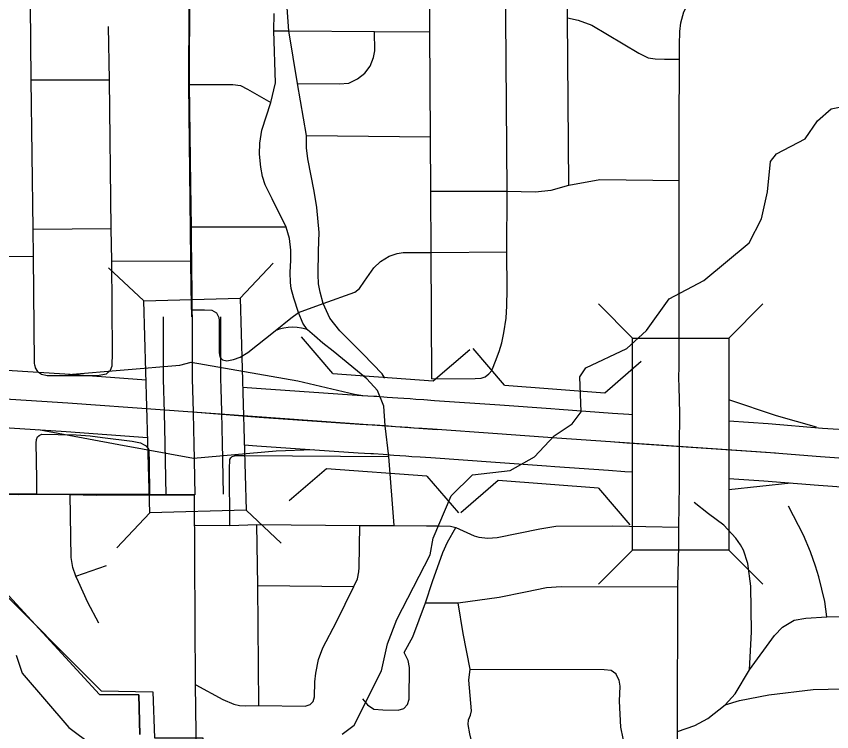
# Model space of a CAD drawing. Extents: x -1403959 to 81668, y -1400582 to 11018.
# Drawn here: x 6753.2 to 6835.6, y 8249.6 to 8321.9 of the extents above; entities that cross this region are included whole.
import ezdxf

# ---------------------------------------------------------------- set-up
doc = ezdxf.new("R2010")
doc.units = 0
for name, color, linetype in [('tdCiAirportTxt', 7, 'Continuous'), ('tdCiCityCartoShort', 7, 'Continuous'), ('tdCiCityStreetTxt', 7, 'Continuous'), ('tdCiRRCL', 7, 'Continuous'), ('tdCiSectNmbr', 7, 'Continuous'), ('tdCiSectTwpRng', 7, 'Continuous'), ('tdCoClipBndry', 7, 'Continuous'), ('tdCoDivCarto', 7, 'Continuous'), ('tdCoPriCL', 7, 'Continuous'), ('tdCoSecRteCL', 7, 'Continuous'), ('tdCoSurfBitum', 7, 'Continuous'), ('tdCoSurfEarth', 7, 'Continuous')]:
    doc.layers.add(name, color=color, linetype=linetype)

msp = doc.modelspace()

# ---------------------------------------------------------------- linework, layer by layer
at = {"layer": 'tdCiAirportTxt'}
for points in [[(6665.198, 8286.883), (6679.974, 8286.806), (6683.606, 8286.777), (6692.951, 8286.72), (6697.218, 8286.683), (6700.472, 8286.684), (6702.761, 8286.68), (6709.438, 8286.626), (6711.943, 8286.629), (6712.181, 8286.63), (6715.205, 8286.587), (6715.75, 8286.587), (6717.097, 8286.587), (6723.15, 8286.584), (6725.129, 8286.541), (6728.623, 8286.531), (6744.215, 8286.413), (6751.686, 8286.175), (6758.602, 8285.714), (6766.288, 8285.163)], [(6776.058, 8284.418), (6777.945, 8284.265), (6788.112, 8283.572), (6789.332, 8283.502), (6789.63, 8283.487), (6790.683, 8283.415), (6791.753, 8283.336), (6792.366, 8283.294), (6792.993, 8283.251), (6793.595, 8283.205), (6794.408, 8283.15), (6795.476, 8283.08), (6802.066, 8282.632), (6807.222, 8282.245), (6808.073, 8282.181), (6813.48, 8281.795), (6815.12, 8281.688), (6815.497, 8281.662)], [(6665.143, 8281.079), (6679.936, 8281.002), (6683.565, 8280.973), (6692.909, 8280.917), (6697.193, 8280.88), (6700.468, 8280.88), (6702.733, 8280.876), (6709.418, 8280.822), (6711.951, 8280.826), (6712.144, 8280.826), (6715.165, 8280.784), (6715.75, 8280.784), (6717.096, 8280.784), (6723.085, 8280.781), (6725.057, 8280.738), (6728.593, 8280.728), (6744.1, 8280.61), (6751.4, 8280.378), (6758.201, 8279.924), (6766.456, 8279.332)], [(6825.242, 8280.994), (6829.228, 8280.722), (6834.735, 8280.282), (6837.989, 8280.056), (6843.729, 8279.68), (6866.001, 8278.064), (6870.854, 8277.701), (6872.633, 8277.497), (6874.332, 8277.229), (6875.958, 8276.917), (6876.146, 8276.878)], [(6776.226, 8278.581), (6777.513, 8278.477), (6787.748, 8277.779), (6789.021, 8277.706), (6789.286, 8277.693), (6790.271, 8277.626), (6791.343, 8277.546), (6791.969, 8277.504), (6792.573, 8277.462), (6793.18, 8277.416), (6794.024, 8277.359), (6795.089, 8277.289), (6801.652, 8276.843), (6806.787, 8276.457), (6807.649, 8276.392), (6813.085, 8276.005), (6814.731, 8275.897), (6815.497, 8275.844)], [(6825.242, 8275.176), (6828.8, 8274.934), (6834.303, 8274.494), (6837.599, 8274.266), (6843.329, 8273.89), (6865.574, 8272.276), (6870.306, 8271.922), (6871.848, 8271.745), (6873.333, 8271.511), (6874.818, 8271.226), (6876.17, 8270.944)]]:
    msp.add_lwpolyline(points, dxfattribs=at)
at = {"layer": 'tdCiCityCartoShort'}
for points in [[(6795.74, 8280.113), (6758.393, 8282.789), (6751.535, 8283.247), (6744.15, 8283.482), (6728.601, 8283.6), (6725.086, 8283.61), (6723.11, 8283.653), (6717.089, 8283.656), (6715.742, 8283.656), (6715.177, 8283.656), (6712.154, 8283.698), (6711.94, 8283.698), (6709.421, 8283.695), (6702.74, 8283.748), (6700.462, 8283.752), (6697.198, 8283.752), (6692.922, 8283.789), (6683.578, 8283.846), (6679.948, 8283.875), (6665.163, 8283.951)], [(6829.958, 8277.723), (6814.918, 8278.763), (6813.274, 8278.87), (6807.853, 8279.257), (6801.851, 8279.708), (6795.274, 8280.155), (6794.208, 8280.225), (6793.379, 8280.281), (6792.775, 8280.327), (6792.159, 8280.37), (6791.54, 8280.411), (6790.469, 8280.491), (6789.45, 8280.56), (6789.168, 8280.575), (6787.922, 8280.646), (6777.721, 8281.341), (6771.04, 8281.883)], [(6877.096, 8273.684), (6875.379, 8274.042), (6873.824, 8274.34), (6872.232, 8274.592), (6870.572, 8274.782), (6865.779, 8275.141), (6843.521, 8276.756), (6837.786, 8277.132), (6834.511, 8277.358), (6829.006, 8277.799), (6813.712, 8278.839)]]:
    msp.add_lwpolyline(points, dxfattribs=at)
at = {"layer": 'tdCiCityStreetTxt'}
for p, q in [((6775.798, 8293.421), (6779.145, 8296.968)), ((6766.057, 8293.14), (6762.511, 8296.488)), ((6766.057, 8293.14), (6775.798, 8293.421)), ((6775.798, 8293.421), (6776.417, 8271.985)), ((6766.676, 8271.704), (6766.057, 8293.14)), ((6815.497, 8289.383), (6812.049, 8292.832)), ((6825.242, 8289.383), (6828.69, 8292.832)), ((6815.497, 8267.938), (6815.497, 8289.383)), ((6815.497, 8289.383), (6825.242, 8289.383)), ((6825.242, 8289.383), (6825.242, 8267.938)), ((6776.417, 8271.985), (6766.676, 8271.704)), ((6776.417, 8271.985), (6776.417, 8271.985)), ((6776.417, 8271.985), (6779.963, 8268.64)), ((6766.676, 8271.704), (6763.329, 8268.16)), ((6815.497, 8267.938), (6812.049, 8264.492)), ((6825.242, 8267.938), (6815.497, 8267.938)), ((6825.242, 8267.938), (6825.242, 8267.938)), ((6825.242, 8267.938), (6828.69, 8264.492))]:
    msp.add_line(p, q, dxfattribs=at)
at = {"layer": 'tdCiRRCL'}
for points in [[(6765.662, 8249.29), (6765.577, 8253.288), (6761.579, 8253.339), (6742.846, 8273.688), (6737.238, 8273.727), (6726.247, 8273.693), (6722.275, 8273.747), (6722.302, 8271.986), (6710.784, 8271.915), (6707.305, 8273.778), (6701.832, 8277.85), (6697.727, 8279.647), (6697.413, 8298.119), (6695.778, 8300.174), (6695.316, 8301.118), (6695.084, 8301.87), (6694.968, 8302.523), (6695.361, 8306.564), (6692.297, 8311.057), (6691.487, 8312.018), (6690.845, 8312.726), (6690.43, 8313.183), (6689.431, 8314.099), (6672.598, 8328.212)], [(6770.672, 8322.942), (6770.657, 8316.771), (6770.655, 8315.01), (6770.799, 8304.925), (6770.856, 8300.61), (6770.856, 8298.934), (6770.875, 8297.171), (6770.913, 8293.325), (6770.933, 8292.239), (6770.971, 8291.256), (6770.959, 8285.261), (6770.996, 8284.15), (6771.071, 8281.914), (6771.098, 8280.109), (6771.119, 8278.761), (6771.237, 8273.54), (6766.647, 8273.565), (6758.614, 8273.544), (6755.193, 8273.604), (6742.846, 8273.688), (6761.579, 8253.339), (6765.577, 8253.288), (6765.662, 8249.29)], [(6770.672, 8322.942), (6770.657, 8316.771), (6770.655, 8315.01), (6770.799, 8304.925), (6770.856, 8300.61), (6770.856, 8298.934), (6770.875, 8297.171), (6770.913, 8293.325), (6770.933, 8292.239), (6770.971, 8291.256), (6770.959, 8285.261), (6770.996, 8284.15), (6771.071, 8281.914), (6771.098, 8280.109), (6771.119, 8278.761), (6771.237, 8273.54), (6766.647, 8273.565), (6758.614, 8273.544), (6755.193, 8273.604), (6742.846, 8273.688)]]:
    msp.add_lwpolyline(points, dxfattribs=at)
at = {"layer": 'tdCiSectNmbr'}
for points in [[(6820.254, 8319.037), (6820.292, 8320.376), (6820.388, 8321.275), (6820.693, 8322.384), (6821.285, 8323.551)], [(6820.216, 8293.111), (6820.215, 8305.301), (6820.215, 8310.462), (6820.254, 8317.584), (6820.254, 8319.037)], [(6820.21, 8284.479), (6820.19, 8285.299), (6820.231, 8286.582), (6820.225, 8289.164), (6820.216, 8293.111)], [(6820.261, 8278.431), (6820.277, 8281.75), (6820.21, 8284.479)], [(6820.174, 8268.353), (6820.174, 8270.265), (6820.243, 8274.581), (6820.261, 8278.431)], [(6820.035, 8236.843), (6819.993, 8241.141), (6819.979, 8242.543), (6819.994, 8243.646), (6820.007, 8244.57), (6820.062, 8249.597), (6820.101, 8264.235), (6820.174, 8268.353), (6820.174, 8268.353)]]:
    msp.add_lwpolyline(points, dxfattribs=at)
at = {"layer": 'tdCiSectTwpRng'}
for points in [[(6754.916, 8297.645), (6754.891, 8300.395), (6754.677, 8315.511), (6754.53, 8330.751), (6754.544, 8337.584), (6754.509, 8343.473), (6754.527, 8349.538)], [(6784.216, 8292.875), (6783.912, 8294.005), (6783.753, 8294.86), (6783.687, 8295.821), (6783.746, 8298.198), (6783.79, 8300.066), (6783.556, 8302.573), (6783.306, 8304.242), (6782.662, 8307.502), (6782.53, 8308.602), (6782.53, 8309.863), (6781.607, 8315.119), (6780.726, 8320.44), (6780.478, 8324.237), (6780.565, 8325.388), (6780.852, 8330.711)], [(6795.01, 8320.363), (6794.955, 8330.653)], [(6802.8, 8298.1), (6802.815, 8304.226), (6802.617, 8330.624)], [(6809.055, 8304.859), (6808.933, 8321.767), (6808.933, 8324.357), (6808.886, 8330.595)], [(6791.376, 8270.419), (6790.852, 8277.409), (6790.483, 8280.489), (6790.352, 8282.481), (6789.699, 8284.065), (6788.631, 8285.247), (6785.23, 8288.05), (6784.187, 8288.876), (6783.318, 8289.615), (6782.609, 8290.209), (6782.592, 8290.234), (6782.145, 8290.89), (6781.729, 8291.952), (6781.233, 8293.411), (6780.981, 8294.377), (6780.894, 8295.008), (6780.878, 8296.026), (6780.937, 8297.272), (6780.937, 8298.254), (6780.79, 8299.456), (6780.472, 8300.585), (6779.058, 8303.476), (6778.348, 8304.884), (6778.061, 8305.731), (6777.898, 8306.666), (6777.775, 8307.979), (6777.802, 8309.1), (6778.021, 8310.412), (6778.922, 8313.219), (6779.4, 8315.201), (6779.231, 8320.449), (6779.26, 8322.204)], [(6808.933, 8321.767), (6809.997, 8321.537), (6811.375, 8321.024), (6816.153, 8318.194), (6817.09, 8317.716), (6817.807, 8317.622), (6818.725, 8317.584), (6820.254, 8317.584)], [(6762.83, 8297.187), (6762.764, 8300.453), (6762.61, 8315.481), (6762.497, 8320.9)], [(6779.231, 8320.449), (6780.726, 8320.44), (6789.403, 8320.392), (6795.01, 8320.363)], [(6781.607, 8315.119), (6785.812, 8315.104), (6786.795, 8315.171), (6787.699, 8315.582), (6788.417, 8316.154), (6788.959, 8316.872), (6789.296, 8317.752), (6789.428, 8318.441), (6789.403, 8320.392)], [(6795.084, 8304.25), (6795.062, 8309.738), (6795.01, 8320.363)], [(6754.677, 8315.511), (6762.61, 8315.481)], [(6770.655, 8315.01), (6775.055, 8315.01), (6775.848, 8314.928), (6776.558, 8314.545), (6778.922, 8313.219)], [(6782.53, 8309.863), (6795.062, 8309.738)], [(6795.084, 8304.25), (6802.815, 8304.226), (6805.662, 8304.168), (6807.266, 8304.341), (6809.055, 8304.859), (6812.212, 8305.405), (6820.215, 8305.301)], [(6795.189, 8285.256), (6795.14, 8298.024), (6795.084, 8304.25)], [(6754.891, 8300.395), (6762.764, 8300.453)], [(6780.472, 8300.585), (6770.856, 8300.61)], [(6746.12, 8297.657), (6754.916, 8297.645)], [(6755.052, 8286.61), (6755.017, 8286.889), (6754.916, 8297.645)], [(6784.216, 8292.875), (6787.398, 8294.015), (6787.891, 8294.407), (6788.383, 8295.131), (6789.324, 8296.479), (6790.013, 8297.125), (6790.882, 8297.647), (6791.686, 8297.938), (6792.297, 8298.04), (6795.14, 8298.024)], [(6795.14, 8298.024), (6802.8, 8298.1)], [(6801.334, 8286.26), (6801.627, 8287.032), (6802, 8288.028), (6802.281, 8288.913), (6802.495, 8289.909), (6802.733, 8291.402), (6802.801, 8292.622), (6802.812, 8294.277), (6802.8, 8298.1)], [(6762.487, 8285.957), (6762.689, 8286.142), (6762.865, 8286.559), (6762.913, 8287.892), (6762.83, 8297.187)], [(6762.83, 8297.187), (6770.875, 8297.171)], [(6781.729, 8291.952), (6784.216, 8292.875)], [(6790.451, 8285.308), (6790.185, 8285.757), (6788.258, 8287.734), (6785.896, 8290.116), (6784.868, 8291.397), (6784.216, 8292.875)], [(6770.933, 8292.239), (6772.22, 8292.242), (6772.943, 8292.198), (6773.403, 8291.935), (6773.662, 8291.461), (6773.684, 8291.154), (6773.684, 8287.888)], [(6779.339, 8290.126), (6780.932, 8291.402), (6781.729, 8291.952)], [(6773.684, 8287.888), (6773.77, 8287.475), (6774.031, 8287.185), (6774.48, 8287.084), (6775.131, 8287.214), (6775.797, 8287.431), (6776.594, 8287.91), (6779.339, 8290.126)], [(6782.577, 8290.239), (6782.475, 8290.275), (6782.032, 8290.387), (6781.58, 8290.454), (6781.123, 8290.477), (6780.666, 8290.455), (6780.214, 8290.389), (6779.77, 8290.279), (6779.339, 8290.126)], [(6755.052, 8286.61), (6755.08, 8286.383), (6755.306, 8285.992), (6755.722, 8285.716), (6756.275, 8285.59), (6761.341, 8285.597), (6762.288, 8285.773), (6762.487, 8285.957)], [(6795.189, 8285.256), (6799.581, 8285.302), (6800.18, 8285.324), (6800.61, 8285.471), (6800.971, 8285.765), (6801.288, 8286.139), (6801.334, 8286.26)], [(6755.238, 8273.604), (6755.242, 8274.649), (6755.204, 8277.43), (6755.166, 8278.34), (6755.179, 8278.757), (6755.217, 8279.136), (6755.318, 8279.376), (6755.496, 8279.541)], [(6755.496, 8279.541), (6755.76, 8279.654), (6757.416, 8279.616), (6759.21, 8279.603), (6760.626, 8279.502), (6761.889, 8279.338), (6764.872, 8278.946), (6765.731, 8278.782), (6766.098, 8278.592), (6766.296, 8278.473)], [(6766.662, 8273.565), (6766.641, 8276.785), (6766.616, 8277.986), (6766.527, 8278.226), (6766.352, 8278.439)], [(6774.768, 8270.419), (6774.743, 8276.161), (6774.768, 8277.109), (6774.885, 8277.254)], [(6774.885, 8277.254), (6775, 8277.396), (6775.344, 8277.511), (6776.218, 8277.508), (6790.852, 8277.409)], [(6745.065, 8273.59), (6749.197, 8273.603), (6753.38, 8273.565), (6755.238, 8273.59), (6758.614, 8273.544), (6761.241, 8273.501), (6762.58, 8273.527), (6766.662, 8273.527), (6771.227, 8273.54)], [(6755.238, 8273.59), (6755.238, 8273.604)], [(6766.662, 8273.527), (6766.662, 8273.565)], [(6761.511, 8260.559), (6760.392, 8262.639), (6759.45, 8264.715), (6759.193, 8265.309), (6758.872, 8266.16), (6758.728, 8267.187), (6758.614, 8273.544)], [(6827.337, 8255.82), (6827.532, 8259.679), (6827.457, 8264.302), (6827.157, 8266.571), (6826.736, 8267.943), (6826.434, 8268.481), (6825.941, 8269.153), (6824.754, 8270.442), (6823.189, 8271.615), (6821.726, 8272.758)], [(6835.156, 8261.187), (6834.955, 8262.744), (6834.351, 8265.23), (6834.023, 8266.322), (6833.509, 8267.758), (6832.791, 8269.448), (6831.294, 8272.376)], [(6771.25, 8270.444), (6774.768, 8270.419), (6777.487, 8270.519), (6787.915, 8270.419), (6791.376, 8270.419)], [(6777.688, 8252.21), (6777.587, 8264.357), (6777.487, 8270.519)], [(6783.266, 8252.852), (6783.338, 8253.109), (6783.379, 8254.611), (6783.451, 8255.498), (6783.743, 8256.876), (6784.186, 8258.039), (6785.562, 8260.669), (6787.324, 8264.237), (6787.669, 8265.034), (6787.82, 8265.725), (6787.865, 8266.191), (6787.915, 8270.419)], [(6791.376, 8270.419), (6794.662, 8270.399), (6795.774, 8270.392), (6797.079, 8270.342), (6797.618, 8270.217), (6798.358, 8269.89), (6799.493, 8269.364), (6799.957, 8269.238), (6800.86, 8269.151), (6801.8, 8269.201), (6806.139, 8270.093), (6807.744, 8270.361), (6813.498, 8270.38), (6820.174, 8270.265)], [(6794.547, 8262.614), (6795.273, 8264.746), (6796.314, 8267.682), (6796.79, 8268.748), (6797.618, 8270.217)], [(6759.193, 8265.309), (6762.305, 8266.368)], [(6777.587, 8264.357), (6787.324, 8264.237)], [(6794.547, 8262.614), (6797.87, 8262.614), (6802.018, 8263.169), (6804.688, 8263.712), (6806.816, 8264.157), (6808.298, 8264.268), (6820.101, 8264.235)], [(6788.192, 8252.907), (6788.703, 8252.273), (6789.337, 8251.864), (6790.257, 8251.782), (6791.79, 8251.741), (6792.362, 8251.905), (6792.73, 8252.314), (6792.894, 8252.845), (6792.934, 8256.077), (6792.812, 8256.772), (6792.403, 8257.57), (6793.295, 8259.149), (6794.547, 8262.614)], [(6798.376, 8259.498), (6797.87, 8262.614)], [(6824.876, 8252.277), (6825.88, 8253.383), (6827.336, 8255.82), (6829.847, 8259.312), (6830.686, 8260.156), (6831.841, 8260.835), (6833.021, 8261.061), (6835.156, 8261.187), (6838.094, 8261.237), (6842.061, 8261.086), (6843.553, 8260.835), (6845.687, 8260.483), (6849.701, 8260.003), (6850.307, 8259.93), (6856.474, 8259.905), (6863.229, 8260.433), (6865.815, 8260.458), (6868.704, 8260.454), (6874.512, 8260.529), (6880.46, 8260.529), (6880.844, 8260.529), (6880.844, 8260.529)], [(6799.377, 8247.969), (6799.043, 8249.361), (6798.862, 8250.293), (6798.904, 8250.78), (6799.113, 8251.253), (6799.224, 8251.689), (6798.96, 8254.778), (6799.071, 8255.905), (6798.376, 8259.498)], [(6799.071, 8255.905), (6812.634, 8255.876), (6813.343, 8255.793), (6813.815, 8255.445), (6813.824, 8255.428)], [(6815.064, 8246.194), (6814.55, 8248.893), (6814.328, 8250.036), (6814.177, 8252.67), (6814.247, 8254.179), (6814.163, 8254.777), (6813.824, 8255.428)], [(6771.326, 8254.321), (6774.044, 8252.818), (6775.163, 8252.37), (6775.735, 8252.232), (6776.393, 8252.196), (6777.688, 8252.21), (6782.393, 8252.16), (6782.907, 8252.33), (6783.199, 8252.608)], [(6824.876, 8252.277), (6826.332, 8252.73), (6829.295, 8253.308), (6833.78, 8253.835), (6836.793, 8253.911), (6839.354, 8253.885), (6843.462, 8253.534), (6850.568, 8252.604), (6855.5, 8252.428), (6857.609, 8252.478), (6857.609, 8252.478)], [(6783.199, 8252.608), (6783.266, 8252.852)], [(6820.062, 8249.597), (6821.8, 8250.195), (6823.107, 8250.905), (6824.876, 8252.277)]]:
    msp.add_lwpolyline(points, dxfattribs=at)
at = {"layer": 'tdCoClipBndry'}
msp.add_lwpolyline([(6671.952, 8330.911), (6696.055, 8304.771), (6695.707, 8302.355), (6695.706, 8300.095), (6696.17, 8298.461), (6697.068, 8297.412), (6697.282, 8279.406), (6709.779, 8269.907), (6722.707, 8269.524), (6722.661, 8272.526), (6743.93, 8272.48), (6748.358, 8267.677), (6750.599, 8264.848), (6761.75, 8253.695), (6766.979, 8253.587), (6767.139, 8248.945), (6772.048, 8248.944), (6772.52, 8212.025), (6772.336, 8162.984), (6772.345, 8151.304), (6772.332, 8142.112), (6772.2, 8123.405), (6772.584, 8111.644), (6771.71, 8023.103)], dxfattribs=at)
at = {"layer": 'tdCoDivCarto'}
for points in [[(6768.025, 8291.538), (6768.024, 8285.214), (6768.137, 8281.845), (6768.184, 8278.71), (6768.293, 8273.48)], [(6773.828, 8291.538), (6773.828, 8285.311), (6773.863, 8284.248), (6773.939, 8281.985), (6773.967, 8280.154), (6773.987, 8278.814), (6774.095, 8273.601)]]:
    msp.add_lwpolyline(points, dxfattribs=at)
at = {"layer": 'tdCoPriCL'}
for points in [[(6758.44, 8285.708), (6769.695, 8286.634), (6770.87, 8286.936)], [(6770.87, 8286.936), (6781.649, 8285.064), (6787.38, 8283.718), (6788.21, 8283.568)], [(6834.128, 8280.356), (6830.07, 8281.522), (6825.242, 8283.142)], [(6771.109, 8277.186), (6763.537, 8278.596), (6755.429, 8280.099)], [(6783.189, 8278.092), (6779.457, 8277.948), (6771.109, 8277.186)], [(6825.242, 8274.067), (6831.507, 8274.724)]]:
    msp.add_lwpolyline(points, dxfattribs=at)
at = {"layer": 'tdCoSecRteCL'}
for points in [[(6770.926, 8291.538), (6770.862, 8294.404), (6770.622, 8315.011), (6770.639, 8322.943)], [(6771.64, 8230.187), (6771.293, 8254.322), (6771.205, 8273.541)]]:
    msp.add_lwpolyline(points, dxfattribs=at)
at = {"layer": 'tdCoSurfBitum'}
for points in [[(6786.126, 8249.31), (6787.35, 8250.223), (6790.11, 8255.713), (6790.727, 8258.461), (6791.648, 8260.902), (6795.021, 8267.459), (6795.33, 8269.138), (6797.17, 8273.41), (6799.313, 8275.542), (6803.132, 8275.992), (6805.579, 8277.36), (6807.568, 8279.494), (6809.403, 8280.711), (6810.322, 8281.931), (6810.176, 8285.442), (6810.789, 8286.357), (6814.917, 8288.333), (6816.906, 8290.161), (6819.203, 8293.362), (6822.719, 8295.186), (6827.308, 8298.994), (6828.535, 8301.433), (6829.151, 8304.18), (6829.463, 8307.234), (6830.075, 8307.996), (6832.98, 8309.516), (6834.206, 8311.345), (6835.582, 8312.564), (6837.11, 8312.866)], [(6753.155, 8257.323), (6753.762, 8255.489), (6758.485, 8249.982), (6767.94, 8242.938)]]:
    msp.add_lwpolyline(points, dxfattribs=at)
at = {"layer": 'tdCoSurfEarth'}
for p, q in [((6785.193, 8285.805), (6782.012, 8289.5)), ((6795.334, 8285.051), (6799.029, 8288.234)), ((6802.554, 8284.611), (6799.376, 8288.308)), ((6812.695, 8283.85), (6816.392, 8287.03)), ((6785.193, 8285.805), (6795.334, 8285.051)), ((6802.554, 8284.611), (6812.695, 8283.85)), ((6784.546, 8276.153), (6780.778, 8272.904)), ((6794.708, 8275.397), (6784.546, 8276.153)), ((6794.708, 8275.397), (6797.891, 8271.702)), ((6801.9, 8274.959), (6798.13, 8271.714)), ((6812.061, 8274.196), (6801.9, 8274.959)), ((6812.061, 8274.196), (6815.242, 8270.499))]:
    msp.add_line(p, q, dxfattribs=at)

doc.saveas('drawing.dxf')
